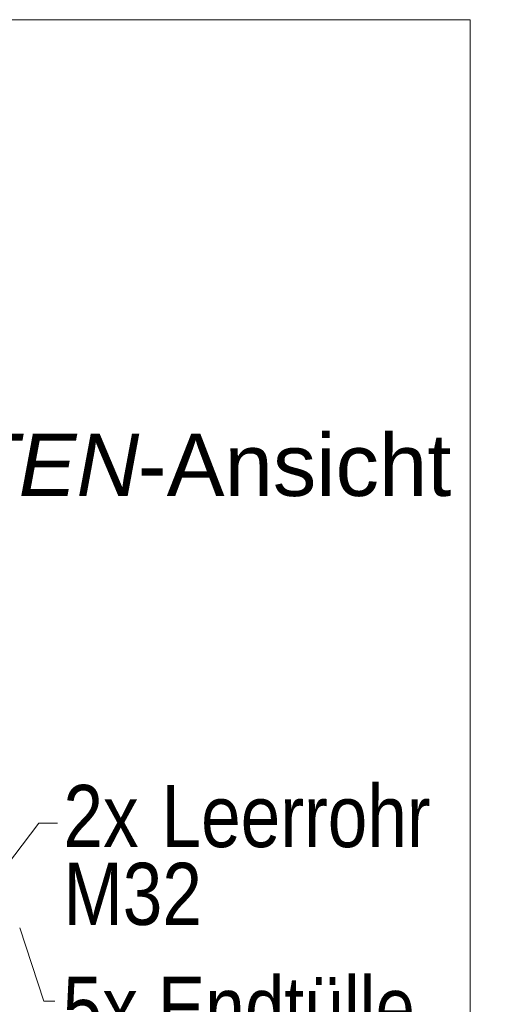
# Model space of a CAD drawing. Extents: x -500 to 300, y 62 to 1162.
# Tile 283 of 289: x 244 to 255, y 1007 to 1029. Entities that reach past the tile are written whole.
import ezdxf
from ezdxf.lldxf.tags import DXFTag

# ---------------------------------------------------------------- set-up
doc = ezdxf.new("R2010")
doc.units = 0
doc.layers.get('0').update_dxf_attribs({"lineweight": 13})
doc.layers.add('E_Detail_Beschriftung', color=7, linetype='Continuous', lineweight=13, true_color=0x009900)
doc.layers.add('E_Detail_Linie_Text_Bem', color=7, linetype='Continuous', lineweight=13)
doc.styles.get("Standard").update_dxf_attribs({"font": 'ARIALN.TTF'})
tags = doc.linetypes.add('fein_strichliert-A06G93S58I', pattern=[4, 1, -2, 1]).pattern_tags.tags
tags[8:9] = [DXFTag(74, 4), DXFTag(75, 0), DXFTag(340, '0'), DXFTag(46, 0.0), DXFTag(50, 0.0), DXFTag(44, 0.0), DXFTag(45, 0.0)]
tags[6:7] = [DXFTag(74, 4), DXFTag(75, 0), DXFTag(340, '0'), DXFTag(46, 0.0), DXFTag(50, 0.0), DXFTag(44, 0.0), DXFTag(45, 0.0)]
tags[4:5] = [DXFTag(74, 4), DXFTag(75, 0), DXFTag(340, '0'), DXFTag(46, 0.0), DXFTag(50, 0.0), DXFTag(44, 0.0), DXFTag(45, 0.0)]

# ---------------------------------------------------------------- blocks, each defined once
blk = doc.blocks.new('Referenz-A06G93SG8I')
at = {"layer": 'E_Detail_Linie_Text_Bem', "linetype": 'fein_strichliert-A06G93S58I', "ltscale": 0.65}
for p, q in [((253.771, 1029.175), (191.001, 1029.175)), ((253.771, 967.858), (253.771, 1029.175))]:
    blk.add_line(p, q, dxfattribs=at)
at = {"layer": 'E_Detail_Linie_Text_Bem', "color": 0, "linetype": 'Continuous', "ltscale": 0.13}
for p, q in [((242.386, 1008.867), (244.056, 1011.076)), ((244.056, 1011.076), (244.482, 1011.076)), ((244.169, 1007.069), (243.631, 1008.717)), ((244.42, 1007.069), (244.169, 1007.069))]:
    blk.add_line(p, q, dxfattribs=at)
at = {"layer": 'E_Detail_Beschriftung', "linetype": 'Continuous', "lineweight": -2, "ltscale": 0.25, "char_height": 1.4, "attachment_point": 1}
for s, insert in [('{\\fArial|b0|i1;SEITEN}', (239.256, 1019.846)), ('{\\fArial;-Ansicht}', (246.286, 1019.846))]:
    blk.add_mtext(s, dxfattribs=dict(at, insert=insert))
at = {"layer": 'E_Detail_Beschriftung', "linetype": 'Continuous', "ltscale": 0.13, "char_height": 1.4, "attachment_point": 1}
for s, insert in [('{\\fArial Narrow;2x}', (244.613, 1011.936)), ('{\\fArial Narrow;Leerrohr}', (246.822, 1011.936)), ('{\\fArial Narrow;M32}', (244.613, 1010.183)), ('{\\fArial Narrow;5x Endtülle}', (244.597, 1007.619))]:
    blk.add_mtext(s, dxfattribs=dict(at, insert=insert))

msp = doc.modelspace()

# ---------------------------------------------------------------- block references
at = {"color": 8, "lineweight": 25, "ltscale": 0.25, "true_color": 0x808080}
msp.add_blockref('Referenz-A06G93SG8I', (0, 0), dxfattribs=at)

doc.saveas('drawing.dxf')
